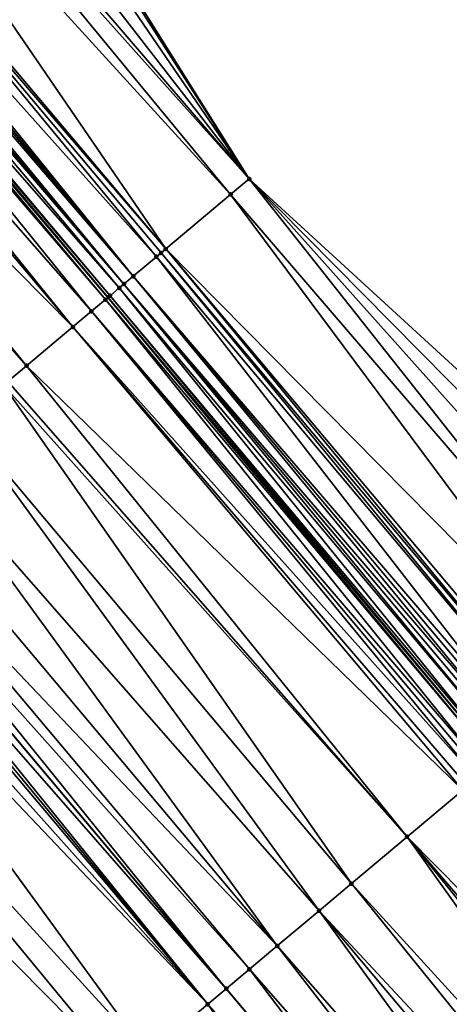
# Model space of a CAD drawing. Header units: feet. Extents: x 2004186 to 2014793, y 836912 to 864902.
# Tile 499 of 974: x 2009364 to 2009378, y 849652 to 849684. Entities that reach past the tile are written whole.
import ezdxf

# ---------------------------------------------------------------- set-up
doc = ezdxf.new("R2010")
doc.units = ezdxf.units.FT
doc.header["$LTSCALE"] = 100
doc.header["$MEASUREMENT"] = 0
for name, color, linetype, lineweight in [('EP_Travel Lane', 5, 'Continuous', 40), ('GPL_Skip Line', 2, 'Continuous', 40), ('Road Shots', 4, 'Continuous', 200), ('Road X-Section', 30, 'Continuous', 13)]:
    doc.layers.add(name, color=color, linetype=linetype, lineweight=lineweight)
doc.layers.add('I-77 SB_MM21-27-Surface-Border', color=7, linetype='Continuous')
doc.layers.add('I-77 SB_MM21-27-Surface-TIN', color=7, linetype='Continuous')

msp = doc.modelspace()

# ---------------------------------------------------------------- linework, layer by layer
at = {"layer": 'EP_Travel Lane'}
msp.add_polyline3d([(2009469.049354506, 849551.8641284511, 426.4866424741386), (2009456.299925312, 849567.449840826, 426.4659434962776), (2009443.530356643, 849582.8426741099, 426.4551208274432), (2009430.760781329, 849598.2355154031, 426.4345573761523), (2009417.991214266, 849613.6283467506, 426.4260374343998), (2009405.154174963, 849629.050976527, 426.4270902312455), (2009392.285338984, 849644.3608925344, 426.4066450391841), (2009379.416509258, 849659.6708011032, 426.4069408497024), (2009366.547670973, 849674.9807198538, 426.3789266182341), (2009353.673742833, 849690.2927263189, 426.3561041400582), (2009340.798297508, 849705.5970594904, 426.3382630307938), (2009327.922859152, 849720.9013843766, 426.3034045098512), (2009315.047414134, 849736.2057171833, 426.2848744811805), (2009302.171975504, 849751.5100423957, 426.2506813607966), (2009289.296537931, 849766.8143663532, 426.2140556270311), (2009276.421089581, 849782.1187031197, 426.2034524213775)], dxfattribs=at)
at = {"layer": 'GPL_Skip Line'}
msp.add_polyline3d([(2009459.985824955, 849544.5104903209, 426.249524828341), (2009447.348453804, 849560.0116358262, 426.2957450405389), (2009434.566216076, 849575.3938657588, 426.3390876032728), (2009421.78395499, 849590.7761238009, 426.3484137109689), (2009409.00170277, 849606.1583711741, 426.370651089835), (2009396.197962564, 849621.5226607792, 426.3916740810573), (2009383.32899335, 849636.8324452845, 426.4032966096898), (2009370.460031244, 849652.1422213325, 426.4386457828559), (2009357.591051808, 849667.452017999, 426.4161522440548), (2009344.720171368, 849682.7602036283, 426.4328873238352), (2009331.844726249, 849698.064536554, 426.4145080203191), (2009318.969288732, 849713.3688604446, 426.3776807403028), (2009306.093820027, 849728.6732214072, 426.4165438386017), (2009293.218369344, 849743.9775609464, 426.4116676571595), (2009280.342932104, 849759.2818845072, 426.3741667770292), (2009267.467481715, 849774.5862236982, 426.3685787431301)], dxfattribs=at)
at = {"layer": 'I-77 SB_MM21-27-Surface-Border', "color": 3, "linetype": 'ByBlock', "lineweight": -2}
msp.add_polyline3d([(2009282.159816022, 849786.9464547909, 425.9582849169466), (2009295.188307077, 849771.7708733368, 425.9705888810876), (2009308.369834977, 849756.7240541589, 425.9985522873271), (2009321.704410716, 849741.8059841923, 426.0159381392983), (2009334.579847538, 849726.5016611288, 426.0542922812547), (2009347.60831672, 849711.3261056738, 426.1196847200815), (2009360.483747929, 849696.0217892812, 426.1717539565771), (2009371.216718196, 849678.9054548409, 426.2691998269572), (2009386.075954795, 849665.2686424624, 426.2409224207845), (2009398.791836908, 849649.8301554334, 426.2654586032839), (2009411.507721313, 849634.3916656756, 426.297428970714), (2009424.076277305, 849618.6850308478, 426.3164079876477), (2009436.397098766, 849602.919271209, 426.3480157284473), (2009449.179374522, 849587.5369955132, 426.3601163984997), (2009461.346385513, 849571.6433987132, 426.4092777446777), (2009473.963586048, 849555.8516628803, 426.4632575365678)], dxfattribs=at)
at = {"layer": 'I-77 SB_MM21-27-Surface-TIN', "color": 128, "linetype": 'ByBlock', "lineweight": -2}
for points in [[(2009360.330702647, 849695.8930370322, 426.1763510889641), (2009359.871565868, 849695.5067813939, 426.1924055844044), (2009371.216718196, 849678.9054548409, 426.2691998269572)], [(2009360.483747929, 849696.0217892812, 426.1717539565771), (2009360.330702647, 849695.8930370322, 426.1763510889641), (2009371.216718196, 849678.9054548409, 426.2691998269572)], [(2009359.871565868, 849695.5067813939, 426.1924055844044), (2009358.953292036, 849694.7342704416, 426.22517659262), (2009371.216718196, 849678.9054548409, 426.2691998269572)], [(2009358.953292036, 849694.7342704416, 426.22517659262), (2009358.18806367, 849694.090511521, 426.2529069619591), (2009371.216718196, 849678.9054548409, 426.2691998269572)], [(2009357.881971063, 849693.8330094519, 426.2670599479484), (2009357.116742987, 849693.1892501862, 426.2940857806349), (2009370.604333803, 849678.3906875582, 426.292850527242)], [(2009358.18806367, 849694.090511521, 426.2529069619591), (2009357.881971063, 849693.8330094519, 426.2670599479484), (2009371.216718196, 849678.9054548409, 426.2691998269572)], [(2009357.881971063, 849693.8330094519, 426.2670599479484), (2009370.604333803, 849678.3906875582, 426.292850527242), (2009371.216718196, 849678.9054548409, 426.2691998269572)], [(2009357.116742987, 849693.1892501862, 426.2940857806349), (2009355.586288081, 849691.9017301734, 426.345112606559), (2009368.460984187, 849676.5890071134, 426.3614759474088)], [(2009357.116742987, 849693.1892501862, 426.2940857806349), (2009368.460984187, 849676.5890071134, 426.3614759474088), (2009370.604333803, 849678.3906875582, 426.292850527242)], [(2009355.586288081, 849691.9017301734, 426.345112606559), (2009355.43324623, 849691.7729738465, 426.3413837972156), (2009368.460984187, 849676.5890071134, 426.3614759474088)], [(2009355.43324623, 849691.7729738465, 426.3413837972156), (2009354.82106693, 849691.2579626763, 426.3553326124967), (2009368.154786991, 849676.3316294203, 426.3566154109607)], [(2009355.43324623, 849691.7729738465, 426.3413837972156), (2009368.307886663, 849676.4603169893, 426.3626292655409), (2009368.460984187, 849676.5890071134, 426.3614759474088)], [(2009355.43324623, 849691.7729738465, 426.3413837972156), (2009368.154786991, 849676.3316294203, 426.3566154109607), (2009368.307886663, 849676.4603169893, 426.3626292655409)], [(2009354.82106693, 849691.2579626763, 426.3553326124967), (2009354.668020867, 849691.1292113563, 426.3618260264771), (2009367.389304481, 849675.6881727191, 426.3794395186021)], [(2009354.82106693, 849691.2579626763, 426.3553326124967), (2009367.389304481, 849675.6881727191, 426.3794395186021), (2009368.154786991, 849676.3316294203, 426.3566154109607)], [(2009354.514975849, 849691.0004587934, 426.3657819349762), (2009354.361927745, 849690.8717098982, 426.3772265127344), (2009367.389304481, 849675.6881727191, 426.3794395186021)], [(2009354.668020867, 849691.1292113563, 426.3618260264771), (2009354.514975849, 849691.0004587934, 426.3657819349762), (2009367.389304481, 849675.6881727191, 426.3794395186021)], [(2009354.055840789, 849690.6142011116, 426.377664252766), (2009353.749762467, 849690.3566820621, 426.3571480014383), (2009366.930015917, 849675.3020975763, 426.396281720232)], [(2009354.208882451, 849690.7429576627, 426.381851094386), (2009354.055840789, 849690.6142011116, 426.377664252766), (2009367.0831144, 849675.4307865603, 426.3983267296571)], [(2009354.055840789, 849690.6142011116, 426.377664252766), (2009366.930015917, 849675.3020975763, 426.396281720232), (2009367.0831144, 849675.4307865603, 426.3983267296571)], [(2009354.361927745, 849690.8717098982, 426.3772265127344), (2009354.208882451, 849690.7429576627, 426.381851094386), (2009367.0831144, 849675.4307865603, 426.3983267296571)], [(2009354.361927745, 849690.8717098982, 426.3772265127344), (2009367.0831144, 849675.4307865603, 426.3983267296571), (2009367.389304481, 849675.6881727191, 426.3794395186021)], [(2009353.596719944, 849690.2279265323, 426.3550465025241), (2009366.547670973, 849674.9807198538, 426.3789266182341), (2009353.673742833, 849690.2927263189, 426.3561041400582)], [(2009353.749762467, 849690.3566820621, 426.3571480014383), (2009353.673742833, 849690.2927263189, 426.3561041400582), (2009366.623815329, 849675.0447239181, 426.3801007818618)], [(2009366.623815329, 849675.0447239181, 426.3801007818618), (2009353.673742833, 849690.2927263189, 426.3561041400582), (2009366.547670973, 849674.9807198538, 426.3789266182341)], [(2009353.749762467, 849690.3566820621, 426.3571480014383), (2009366.623815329, 849675.0447239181, 426.3801007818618), (2009366.930015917, 849675.3020975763, 426.396281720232)], [(2009353.443674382, 849690.0991746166, 426.360324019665), (2009352.831494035, 849689.5841646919, 426.3768155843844), (2009366.011426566, 849674.5299618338, 426.3891682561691)], [(2009353.596719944, 849690.2279265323, 426.3550465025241), (2009353.443674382, 849690.0991746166, 426.360324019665), (2009366.470716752, 849674.9160350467, 426.3777399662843)], [(2009353.443674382, 849690.0991746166, 426.360324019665), (2009366.011426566, 849674.5299618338, 426.3891682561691), (2009366.470716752, 849674.9160350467, 426.3777399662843)], [(2009353.596719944, 849690.2279265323, 426.3550465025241), (2009366.470716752, 849674.9160350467, 426.3777399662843), (2009366.547670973, 849674.9807198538, 426.3789266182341)], [(2009352.831494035, 849689.5841646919, 426.3768155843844), (2009352.525405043, 849689.3266583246, 426.3821928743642), (2009365.399037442, 849674.0152001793, 426.3970300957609)], [(2009352.831494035, 849689.5841646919, 426.3768155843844), (2009365.399037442, 849674.0152001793, 426.3970300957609), (2009366.011426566, 849674.5299618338, 426.3891682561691)], [(2009352.525405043, 849689.3266583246, 426.3821928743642), (2009351.301053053, 849688.2966281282, 426.3940503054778), (2009365.399037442, 849674.0152001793, 426.3970300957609)], [(2009351.301053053, 849688.2966281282, 426.3940503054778), (2009350.688877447, 849687.7816125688, 426.3990376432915), (2009363.868059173, 849672.7283025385, 426.3984627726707)], [(2009351.301053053, 849688.2966281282, 426.3940503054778), (2009363.868059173, 849672.7283025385, 426.3984627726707), (2009365.399037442, 849674.0152001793, 426.3970300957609)], [(2009350.688877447, 849687.7816125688, 426.3990376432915), (2009363.255668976, 849672.2135421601, 426.4027447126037), (2009363.868059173, 849672.7283025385, 426.3984627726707)], [(2009371.216718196, 849678.9054548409, 426.2691998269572), (2009370.604333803, 849678.3906875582, 426.292850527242), (2009383.62641202, 849663.2095795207, 426.3181968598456)], [(2009371.216718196, 849678.9054548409, 426.2691998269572), (2009385.310472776, 849664.6251851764, 426.2653979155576), (2009386.075954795, 849665.2686424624, 426.2409224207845)], [(2009371.216718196, 849678.9054548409, 426.2691998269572), (2009384.544989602, 849663.9817292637, 426.2860211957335), (2009385.310472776, 849664.6251851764, 426.2653979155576)], [(2009371.216718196, 849678.9054548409, 426.2691998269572), (2009383.62641202, 849663.2095795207, 426.3181968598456), (2009384.544989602, 849663.9817292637, 426.2860211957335)], [(2009370.604333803, 849678.3906875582, 426.292850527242), (2009368.460984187, 849676.5890071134, 426.3614759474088), (2009382.55473719, 849662.3087393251, 426.3524496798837)], [(2009370.604333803, 849678.3906875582, 426.292850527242), (2009382.55473719, 849662.3087393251, 426.3524496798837), (2009383.62641202, 849663.2095795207, 426.3181968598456)], [(2009368.460984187, 849676.5890071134, 426.3614759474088), (2009368.307886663, 849676.4603169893, 426.3626292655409), (2009381.176868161, 849661.1505178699, 426.3918511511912)], [(2009368.460984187, 849676.5890071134, 426.3614759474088), (2009381.329966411, 849661.2792071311, 426.3931159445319), (2009382.55473719, 849662.3087393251, 426.3524496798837)], [(2009368.460984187, 849676.5890071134, 426.3614759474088), (2009381.176868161, 849661.1505178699, 426.3918511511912), (2009381.329966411, 849661.2792071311, 426.3931159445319)], [(2009368.154786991, 849676.3316294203, 426.3566154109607), (2009367.389304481, 849675.6881727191, 426.3794395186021), (2009380.411381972, 849660.5070655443, 426.4024111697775)], [(2009368.307886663, 849676.4603169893, 426.3626292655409), (2009368.154786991, 849676.3316294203, 426.3566154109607), (2009381.023769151, 849661.0218295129, 426.3880488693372)], [(2009368.154786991, 849676.3316294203, 426.3566154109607), (2009380.411381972, 849660.5070655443, 426.4024111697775), (2009381.023769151, 849661.0218295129, 426.3880488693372)], [(2009368.307886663, 849676.4603169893, 426.3626292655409), (2009381.023769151, 849661.0218295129, 426.3880488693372), (2009381.176868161, 849661.1505178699, 426.3918511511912)], [(2009367.389304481, 849675.6881727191, 426.3794395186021), (2009367.0831144, 849675.4307865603, 426.3983267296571), (2009380.10519179, 849660.2496795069, 426.4209630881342)], [(2009367.389304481, 849675.6881727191, 426.3794395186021), (2009380.258286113, 849660.3783734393, 426.409123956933), (2009380.411381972, 849660.5070655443, 426.4024111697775)], [(2009367.389304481, 849675.6881727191, 426.3794395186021), (2009380.10519179, 849660.2496795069, 426.4209630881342), (2009380.258286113, 849660.3783734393, 426.409123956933)], [(2009366.930015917, 849675.3020975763, 426.396281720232), (2009366.623815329, 849675.0447239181, 426.3801007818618), (2009379.492796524, 849659.7349251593, 426.4083349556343)], [(2009367.0831144, 849675.4307865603, 426.3983267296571), (2009366.930015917, 849675.3020975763, 426.396281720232), (2009379.79899819, 849659.9922975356, 426.4281070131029)], [(2009366.930015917, 849675.3020975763, 426.396281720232), (2009379.492796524, 849659.7349251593, 426.4083349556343), (2009379.79899819, 849659.9922975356, 426.4281070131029)], [(2009367.0831144, 849675.4307865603, 426.3983267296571), (2009379.952096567, 849660.1209866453, 426.4297972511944), (2009380.10519179, 849660.2496795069, 426.4209630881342)], [(2009367.0831144, 849675.4307865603, 426.3983267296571), (2009379.79899819, 849659.9922975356, 426.4281070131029), (2009379.952096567, 849660.1209866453, 426.4297972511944)], [(2009366.470716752, 849674.9160350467, 426.3777399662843), (2009379.339697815, 849659.6062364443, 426.4055371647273), (2009366.547670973, 849674.9807198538, 426.3789266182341)], [(2009366.623815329, 849675.0447239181, 426.3801007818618), (2009366.547670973, 849674.9807198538, 426.3789266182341), (2009379.416509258, 849659.6708011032, 426.4069408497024)], [(2009379.339697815, 849659.6062364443, 426.4055371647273), (2009379.416509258, 849659.6708011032, 426.4069408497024), (2009366.547670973, 849674.9807198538, 426.3789266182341)], [(2009366.623815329, 849675.0447239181, 426.3801007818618), (2009379.416509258, 849659.6708011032, 426.4069408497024), (2009379.492796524, 849659.7349251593, 426.4083349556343)], [(2009366.470716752, 849674.9160350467, 426.3777399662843), (2009366.011426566, 849674.5299618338, 426.3891682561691), (2009379.033505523, 849659.3488529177, 426.4170456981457)], [(2009366.470716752, 849674.9160350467, 426.3777399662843), (2009379.033505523, 849659.3488529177, 426.4170456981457), (2009379.339697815, 849659.6062364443, 426.4055371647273)], [(2009366.011426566, 849674.5299618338, 426.3891682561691), (2009365.399037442, 849674.0152001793, 426.3970300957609), (2009378.727310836, 849659.0914722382, 426.4205658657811)], [(2009366.011426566, 849674.5299618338, 426.3891682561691), (2009378.880408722, 849659.2201619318, 426.4206177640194), (2009379.033505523, 849659.3488529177, 426.4170456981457)], [(2009366.011426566, 849674.5299618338, 426.3891682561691), (2009378.727310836, 849659.0914722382, 426.4205658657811), (2009378.880408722, 849659.2201619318, 426.4206177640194)], [(2009365.399037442, 849674.0152001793, 426.3970300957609), (2009363.868059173, 849672.7283025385, 426.3984627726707), (2009378.268020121, 849658.7053996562, 426.4302310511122)], [(2009365.399037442, 849674.0152001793, 426.3970300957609), (2009378.421117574, 849658.8340898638, 426.4288409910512), (2009378.727310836, 849659.0914722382, 426.4205658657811)], [(2009365.399037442, 849674.0152001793, 426.3970300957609), (2009378.268020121, 849658.7053996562, 426.4302310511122), (2009378.421117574, 849658.8340898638, 426.4288409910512)], [(2009363.868059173, 849672.7283025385, 426.3984627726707), (2009363.255668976, 849672.2135421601, 426.4027447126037), (2009376.430846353, 849657.1611223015, 426.4324970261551)], [(2009363.868059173, 849672.7283025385, 426.3984627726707), (2009376.430846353, 849657.1611223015, 426.4324970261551), (2009378.268020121, 849658.7053996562, 426.4302310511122)], [(2009363.102570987, 849672.0848525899, 426.4023438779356), (2009361.724691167, 849670.9266439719, 426.4057125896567), (2009374.593672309, 849655.6168452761, 426.4338394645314)], [(2009363.255668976, 849672.2135421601, 426.4027447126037), (2009363.102570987, 849672.0848525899, 426.4023438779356), (2009376.430846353, 849657.1611223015, 426.4324970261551)], [(2009363.102570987, 849672.0848525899, 426.4023438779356), (2009374.593672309, 849655.6168452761, 426.4338394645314), (2009376.430846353, 849657.1611223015, 426.4324970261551)], [(2009361.724691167, 849670.9266439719, 426.4057125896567), (2009360.346810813, 849669.7684359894, 426.4072987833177), (2009373.521987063, 849654.716017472, 426.4333304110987)], [(2009361.724691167, 849670.9266439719, 426.4057125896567), (2009373.521987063, 849654.716017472, 426.4333304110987), (2009374.593672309, 849655.6168452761, 426.4338394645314)], [(2009360.346810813, 849669.7684359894, 426.4072987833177), (2009359.275126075, 849668.8676075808, 426.4084698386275), (2009372.144105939, 849653.5578104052, 426.4323671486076)], [(2009360.346810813, 849669.7684359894, 426.4072987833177), (2009372.144105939, 849653.5578104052, 426.4323671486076), (2009373.521987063, 849654.716017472, 426.4333304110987)], [(2009359.275126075, 849668.8676075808, 426.4084698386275), (2009358.356541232, 849668.0954664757, 426.4164005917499), (2009372.144105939, 849653.5578104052, 426.4323671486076)], [(2009358.356541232, 849668.0954664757, 426.4164005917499), (2009357.897248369, 849667.7093964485, 426.4188924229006), (2009371.225520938, 849652.7856694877, 426.4397844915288)], [(2009358.356541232, 849668.0954664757, 426.4164005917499), (2009371.225520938, 849652.7856694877, 426.4397844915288), (2009372.144105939, 849653.5578104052, 426.4323671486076)], [(2009357.284855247, 849667.1946395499, 426.4134120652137), (2009370.460031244, 849652.1422213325, 426.4386457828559), (2009357.591051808, 849667.452017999, 426.4161522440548)], [(2009357.897248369, 849667.7093964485, 426.4188924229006), (2009357.591051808, 849667.452017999, 426.4161522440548), (2009370.460031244, 849652.1422213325, 426.4386457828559)], [(2009357.897248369, 849667.7093964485, 426.4188924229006), (2009370.460031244, 849652.1422213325, 426.4386457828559), (2009371.225520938, 849652.7856694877, 426.4397844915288)], [(2009357.284855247, 849667.1946395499, 426.4134120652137), (2009357.131759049, 849667.0659478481, 426.4189911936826), (2009369.847638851, 849651.627463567, 426.4356057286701)], [(2009357.284855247, 849667.1946395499, 426.4134120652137), (2009369.847638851, 849651.627463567, 426.4356057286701), (2009370.460031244, 849652.1422213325, 426.4386457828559)], [(2009356.97866176, 849666.9372574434, 426.4209316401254), (2009356.519367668, 849666.5511888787, 426.4193203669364), (2009369.847638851, 849651.627463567, 426.4356057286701)], [(2009357.131759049, 849667.0659478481, 426.4189911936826), (2009356.97866176, 849666.9372574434, 426.4209316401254), (2009369.847638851, 849651.627463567, 426.4356057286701)], [(2009356.519367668, 849666.5511888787, 426.4193203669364), (2009356.060072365, 849666.1651217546, 426.4136676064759), (2009369.847638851, 849651.627463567, 426.4356057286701)], [(2009356.060072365, 849666.1651217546, 426.4136676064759), (2009354.375990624, 849664.7495410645, 426.396406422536), (2009367.857358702, 849649.9545066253, 426.4094673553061)], [(2009356.060072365, 849666.1651217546, 426.4136676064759), (2009367.857358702, 849649.9545066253, 426.4094673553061), (2009369.847638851, 849651.627463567, 426.4356057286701)], [(2009354.375990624, 849664.7495410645, 426.396406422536), (2009352.998106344, 849663.5913377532, 426.3848882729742), (2009367.091866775, 849649.3110611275, 426.400873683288)], [(2009354.375990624, 849664.7495410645, 426.396406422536), (2009367.091866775, 849649.3110611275, 426.400873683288), (2009367.857358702, 849649.9545066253, 426.4094673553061)], [(2009352.998106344, 849663.5913377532, 426.3848882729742), (2009352.079516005, 849662.8192031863, 426.3744770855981), (2009365.71398301, 849648.152857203, 426.3910950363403)], [(2009352.998106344, 849663.5913377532, 426.3848882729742), (2009365.71398301, 849648.152857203, 426.3910950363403), (2009367.091866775, 849649.3110611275, 426.400873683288)], [(2009352.079516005, 849662.8192031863, 426.3744770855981), (2009364.94849102, 849647.5094117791, 426.3822944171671), (2009365.71398301, 849648.152857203, 426.3910950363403)], [(2009352.079516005, 849662.8192031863, 426.3744770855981), (2009364.489196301, 849647.1233439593, 426.3785994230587), (2009364.94849102, 849647.5094117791, 426.3822944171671)], [(2009352.079516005, 849662.8192031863, 426.3744770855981), (2009363.417508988, 849646.222518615, 426.3711904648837), (2009364.489196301, 849647.1233439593, 426.3785994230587)], [(2009378.268020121, 849658.7053996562, 426.4302310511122), (2009376.430846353, 849657.1611223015, 426.4324970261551), (2009390.524597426, 849642.8808568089, 426.4172875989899)], [(2009376.430846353, 849657.1611223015, 426.4324970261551), (2009374.593672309, 849655.6168452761, 426.4338394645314), (2009388.075031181, 849640.8218217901, 426.416195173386)], [(2009376.430846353, 849657.1611223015, 426.4324970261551), (2009389.452911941, 849641.9800292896, 426.4159640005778), (2009390.524597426, 849642.8808568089, 426.4172875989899)], [(2009376.430846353, 849657.1611223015, 426.4324970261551), (2009388.993619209, 849641.5939591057, 426.4188956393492), (2009389.452911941, 849641.9800292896, 426.4159640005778)], [(2009376.430846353, 849657.1611223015, 426.4324970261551), (2009388.075031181, 849640.8218217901, 426.416195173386), (2009388.993619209, 849641.5939591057, 426.4188956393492)], [(2009374.593672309, 849655.6168452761, 426.4338394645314), (2009373.521987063, 849654.716017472, 426.4333304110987), (2009387.156443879, 849640.0496836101, 426.4159197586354)], [(2009374.593672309, 849655.6168452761, 426.4338394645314), (2009387.156443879, 849640.0496836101, 426.4159197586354), (2009388.075031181, 849640.8218217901, 426.416195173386)], [(2009373.521987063, 849654.716017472, 426.4333304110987), (2009372.144105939, 849653.5578104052, 426.4323671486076), (2009385.319266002, 849638.5054111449, 426.4044430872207)], [(2009373.521987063, 849654.716017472, 426.4333304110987), (2009386.390952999, 849639.4062368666, 426.4108098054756), (2009387.156443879, 849640.0496836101, 426.4159197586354)], [(2009373.521987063, 849654.716017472, 426.4333304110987), (2009385.319266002, 849638.5054111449, 426.4044430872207), (2009386.390952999, 849639.4062368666, 426.4108098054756)], [(2009372.144105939, 849653.5578104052, 426.4323671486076), (2009371.225520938, 849652.7856694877, 426.4397844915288), (2009384.400679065, 849637.7332725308, 426.4053858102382)], [(2009372.144105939, 849653.5578104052, 426.4323671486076), (2009384.400679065, 849637.7332725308, 426.4053858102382), (2009385.319266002, 849638.5054111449, 426.4044430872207)], [(2009371.225520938, 849652.7856694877, 426.4397844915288), (2009370.460031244, 849652.1422213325, 426.4386457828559), (2009383.32899335, 849636.8324452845, 426.4032966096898)], [(2009371.225520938, 849652.7856694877, 426.4397844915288), (2009383.32899335, 849636.8324452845, 426.4032966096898), (2009384.400679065, 849637.7332725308, 426.4053858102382)], [(2009369.847638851, 849651.627463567, 426.4356057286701), (2009383.32899335, 849636.8324452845, 426.4032966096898), (2009370.460031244, 849652.1422213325, 426.4386457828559)], [(2009369.847638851, 849651.627463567, 426.4356057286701), (2009367.857358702, 849649.9545066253, 426.4094673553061), (2009381.185619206, 849635.0307940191, 426.3900646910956)], [(2009369.847638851, 849651.627463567, 426.4356057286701), (2009382.257307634, 849635.9316180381, 426.4012074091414), (2009383.32899335, 849636.8324452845, 426.4032966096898)], [(2009369.847638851, 849651.627463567, 426.4356057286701), (2009381.185619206, 849635.0307940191, 426.3900646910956), (2009382.257307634, 849635.9316180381, 426.4012074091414)]]:
    msp.add_3dface(points, dxfattribs=at)
at = {"layer": 'Road Shots', "lineweight": 100}
for p in [(2009371.216718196, 849678.9054548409, 426.2691998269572), (2009370.604333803, 849678.3906875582, 426.292850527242), (2009368.460984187, 849676.5890071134, 426.3614759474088), (2009368.154786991, 849676.3316294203, 426.3566154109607), (2009368.307886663, 849676.4603169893, 426.3626292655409), (2009367.389304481, 849675.6881727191, 426.3794395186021), (2009366.930015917, 849675.3020975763, 426.396281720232), (2009367.0831144, 849675.4307865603, 426.3983267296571), (2009366.623815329, 849675.0447239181, 426.3801007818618), (2009366.470716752, 849674.9160350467, 426.3777399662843), (2009366.011426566, 849674.5299618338, 426.3891682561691), (2009365.399037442, 849674.0152001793, 426.3970300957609), (2009363.868059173, 849672.7283025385, 426.3984627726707), (2009376.430846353, 849657.1611223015, 426.4324970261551), (2009374.593672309, 849655.6168452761, 426.4338394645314), (2009373.521987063, 849654.716017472, 426.4333304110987), (2009372.144105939, 849653.5578104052, 426.4323671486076), (2009371.225520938, 849652.7856694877, 426.4397844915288), (2009370.460031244, 849652.1422213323, 426.4386457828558), (2009369.847638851, 849651.627463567, 426.4356057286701)]:
    msp.add_point(p, dxfattribs=at)
at = {"layer": 'Road X-Section', "extrusion": (-0.6434484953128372, 0.7654892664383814, 0.0004656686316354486), "elevation": -642506.6053772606, "flags": 128}
msp.add_lwpolyline([(-2084828.737951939, 725.014818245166), (-2084829.53795194, 725.0598419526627), (-2084831.33795194, 725.1514872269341), (-2084831.937951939, 725.1864181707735), (-2084832.137951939, 725.1947384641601), (-2084832.537951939, 725.2007039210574), (-2084832.737951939, 725.2070542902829), (-2084832.937951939, 725.2167209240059), (-2084833.33795194, 725.2424571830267), (-2084833.737951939, 725.2739592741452), (-2084833.93795194, 725.28621461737), (-2084834.13795194, 725.290517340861), (-2084834.337951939, 725.2915661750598), (-2084834.53795194, 725.2977580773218), (-2084834.93795194, 725.3221700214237), (-2084835.137951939, 725.3297764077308), (-2084835.53795194, 725.3399330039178), (-2084835.737951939, 725.3506444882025), (-2084835.937951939, 725.3561924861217), (-2084836.13795194, 725.3594700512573), (-2084836.93795194, 725.3662870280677), (-2084838.33795194, 725.3924092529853), (-2084839.937951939, 725.4187894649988), (-2084841.137951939, 725.4375588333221), (-2084841.537951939, 725.4430205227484), (-2084843.53795194, 725.4836273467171), (-2084844.93795194, 725.5073683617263), (-2084845.33795194, 725.5166270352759), (-2084845.737951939, 725.5280775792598), (-2084846.33795194, 725.5341516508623), (-2084846.53795194, 725.538491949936), (-2084846.737951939, 725.5406682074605), (-2084846.93795194, 725.5408017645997), (-2084847.737951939, 725.5528014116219), (-2084848.33795194, 725.5574863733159), (-2084849.33795194, 725.5589141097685), (-2084851.93795194, 725.5697274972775), (-2084853.137951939, 725.5801386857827), (-2084854.937951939, 725.5916568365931), (-2084857.137951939, 725.6089180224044), (-2084857.737951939, 725.6145707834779), (-2084858.337951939, 725.6161820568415), (-2084858.53795194, 725.6142416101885), (-2084858.73795194, 725.6086624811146), (-2084859.53795194, 725.6141428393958), (-2084860.13795194, 725.6116510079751), (-2084861.33795194, 725.6037202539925), (-2084862.737951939, 725.6025491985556), (-2084864.537951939, 725.6009630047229), (-2084866.33795194, 725.5975942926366), (-2084866.53795194, 725.5979951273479), (-2084867.337951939, 725.5937131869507), (-2084869.33795194, 725.5922805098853), (-2084870.137951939, 725.5844186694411), (-2084870.737951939, 725.5729903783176), (-2084870.937951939, 725.575351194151), (-2084871.33795194, 725.5915321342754), (-2084871.53795194, 725.5935771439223), (-2084871.93795194, 725.5746899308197), (-2084872.937951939, 725.5518658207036), (-2084873.13795194, 725.5578796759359), (-2084873.337951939, 725.5567263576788), (-2084876.137951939, 725.4881009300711), (-2084876.937951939, 725.4644502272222)], dxfattribs=at)
at = {"layer": 'Road X-Section', "extrusion": (-0.6434484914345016, 0.7654892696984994, 0.0004656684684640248), "elevation": -642526.5948143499, "flags": 128}
msp.add_lwpolyline([(-2084828.741207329, 725.0399663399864), (-2084829.541207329, 725.0855509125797), (-2084831.341207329, 725.18152125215), (-2084832.141207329, 725.2230734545), (-2084832.341207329, 725.2279477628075), (-2084832.541207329, 725.229583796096), (-2084832.741207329, 725.2364730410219), (-2084832.941207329, 725.2471273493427), (-2084833.141207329, 725.2607034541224), (-2084833.741207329, 725.3101577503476), (-2084833.941207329, 725.3204164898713), (-2084834.341207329, 725.3276010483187), (-2084834.541207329, 725.3353495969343), (-2084834.741207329, 725.3502420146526), (-2084834.941207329, 725.3606612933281), (-2084835.141207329, 725.3653758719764), (-2084835.341207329, 725.3677708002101), (-2084835.54120733, 725.3727535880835), (-2084835.741207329, 725.3812603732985), (-2084835.941207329, 725.3857240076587), (-2084837.34120733, 725.4017504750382), (-2084839.741207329, 725.4441105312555), (-2084841.541207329, 725.4669772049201), (-2084841.741207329, 725.4677817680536), (-2084842.341207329, 725.4785272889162), (-2084843.341207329, 725.5035293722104), (-2084845.541207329, 725.5412056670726), (-2084846.541207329, 725.5583350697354), (-2084846.741207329, 725.5585798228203), (-2084846.941207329, 725.5638333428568), (-2084847.341207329, 725.5643113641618), (-2084847.941207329, 725.5717206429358), (-2084848.541207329, 725.5739490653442), (-2084849.941207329, 725.5756444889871), (-2084851.341207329, 725.5830534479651), (-2084851.941207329, 725.5867484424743), (-2084852.941207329, 725.5955490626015), (-2084854.741207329, 725.6053277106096), (-2084855.741207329, 725.613921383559), (-2084858.341207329, 725.6400597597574), (-2084859.141207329, 725.6430998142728), (-2084860.141207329, 725.6442385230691), (-2084861.34120733, 725.6368211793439), (-2084863.141207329, 725.6377844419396), (-2084864.541207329, 725.6382934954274), (-2084866.94120733, 725.6369510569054), (-2084869.341207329, 725.6346850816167), (-2084869.541207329, 725.6332950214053), (-2084869.941207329, 725.6250198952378), (-2084870.141207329, 725.6250717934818), (-2084870.341207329, 725.6214997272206), (-2084870.741207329, 725.6099911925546), (-2084870.941207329, 725.6127889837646), (-2084871.341207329, 725.6325610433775), (-2084871.541207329, 725.634251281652), (-2084871.741207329, 725.6254171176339), (-2084871.941207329, 725.6135779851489), (-2084872.141207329, 725.6068651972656), (-2084872.941207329, 725.5925028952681), (-2084873.141207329, 725.5963051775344), (-2084873.341207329, 725.5975699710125), (-2084874.941207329, 725.5569037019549), (-2084876.341207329, 725.522650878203), (-2084877.541207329, 725.4904752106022), (-2084878.541207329, 725.4698519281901), (-2084879.541207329, 725.4453764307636)], dxfattribs=at)

doc.saveas('drawing.dxf')
